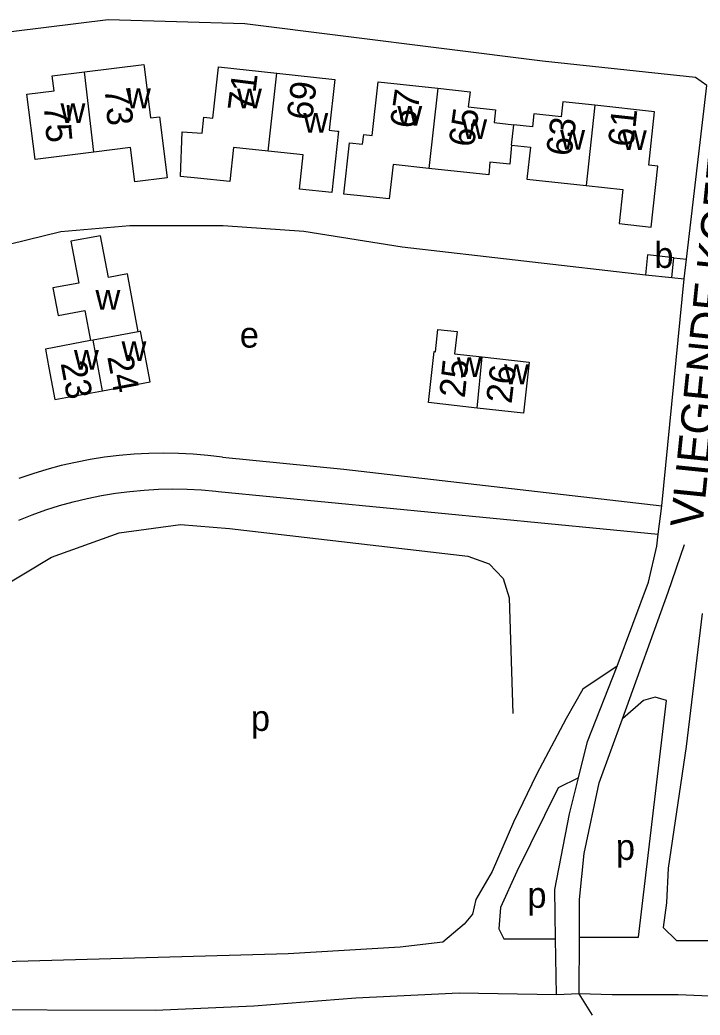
# Model space of a CAD drawing. Extents: x 159441 to 162086, y 388175 to 389787.
# Drawn here: x 161217.5 to 161323.2, y 388347.1 to 388501.8 of the extents above; entities that cross this region are included whole.
import ezdxf

# ---------------------------------------------------------------- set-up
doc = ezdxf.new("R2010")
doc.units = 0
for name, color, linetype in [('BLT_Basislijn', 7, 'Continuous'), ('BLT_Bebouwing', 7, 'Continuous'), ('BLT_Centroide', 7, 'Continuous'), ('BLT_Huisnummer', 7, 'Continuous'), ('BLT_Onderverdeling_panden', 7, 'Continuous'), ('BLT_Straatnaam', 7, 'Continuous'), ('BLT_Vlakafsluiter', 7, 'Continuous')]:
    doc.layers.add(name, color=color, linetype=linetype)

msp = doc.modelspace()

# ---------------------------------------------------------------- linework, layer by layer
at = {"layer": 'BLT_Basislijn'}
for p, q in [((161319.08, 388464.83), (161321.08, 388464.6)), ((161320.72, 388461.55), (161321.08, 388464.6)), ((161317.21, 388426.26), (161320.72, 388461.55)), ((161318.77, 388461.76), (161320.72, 388461.55)), ((161248.31, 388428.5), (161316.67, 388421.84)), ((161316.67, 388421.84), (161317.21, 388426.26)), ((161300.85, 388350.22), (161300.71, 388358.91)), ((161304.37, 388350.34), (161304.43, 388359.17))]:
    msp.add_line(p, q, dxfattribs=at)
for points in [[(161252.46, 388501.23), (161231.19, 388501.83), (161211.46, 388499.39)], [(161321.08, 388464.6), (161324.24, 388491.6), (161322.45, 388492.88), (161298.7, 388495.43), (161252.46, 388501.23)], [(161142.94, 388397.62), (161144.27, 388402.76), (161147.83, 388411.06), (161153.81, 388421.28), (161160.51, 388430.62), (161169.5, 388441.01), (161173, 388444.35), (161182.93, 388452.15), (161189.95, 388456.49), (161196.34, 388459.87), (161204.24, 388463.4), (161210.47, 388465.66), (161223.83, 388468.92), (161234.58, 388469.87), (161249.06, 388469.87), (161261.63, 388468.97), (161276.91, 388466.53), (161314.68, 388462.2)], [(161235.87, 388453.33), (161234.19, 388462.32), (161231.25, 388461.75), (161230.04, 388468.27), (161225.43, 388467.42), (161226.64, 388460.9), (161222.61, 388460.15), (161223.42, 388455.84), (161227.58, 388456.61), (161228.45, 388451.95)], [(161248.97, 388433.82), (161246.69, 388434.1), (161244.4, 388434.3), (161242.11, 388434.42), (161239.82, 388434.46), (161237.52, 388434.42), (161235.23, 388434.3), (161232.94, 388434.1), (161230.66, 388433.82), (161228.39, 388433.46), (161226.14, 388433.02), (161223.9, 388432.51), (161221.68, 388431.91), (161219.48, 388431.24), (161217.31, 388430.5)], [(161248.97, 388433.82), (161267.82, 388431.98), (161317.21, 388426.26)], [(161217.33, 388424.05), (161219.41, 388424.87), (161221.51, 388425.62), (161223.64, 388426.3), (161225.79, 388426.9), (161227.96, 388427.42), (161230.15, 388427.86), (161232.36, 388428.22), (161234.57, 388428.51), (161236.8, 388428.71), (161239.03, 388428.84), (161241.26, 388428.88), (161243.49, 388428.85), (161245.73, 388428.74), (161247.95, 388428.54), (161248.31, 388428.5)], [(161182.22, 388371.55), (161183.56, 388375.39), (161193.75, 388396.9), (161202.14, 388406.08), (161222.4, 388418.29), (161232.89, 388422.06), (161242.43, 388423.36), (161250.05, 388422.72), (161287.09, 388418.41), (161290.39, 388417.22), (161292.6, 388414.97), (161293.51, 388411.95), (161294.09, 388393.96)], [(161310.31, 388401.34), (161315.16, 388414.37), (161316.44, 388419.99), (161316.67, 388421.84)], [(161311.1, 388393.15), (161318.23, 388412.84), (161320.78, 388420.25)], [(161323.52, 388409.49), (161321.04, 388388.81), (161318.23, 388369.9), (161317.97, 388364.53), (161317.46, 388360.7), (161319.51, 388358.66), (161326.92, 388358.66), (161360.7, 388356.84)], [(161310.31, 388401.34), (161304.94, 388397.76), (161302.38, 388393.16), (161297.78, 388384.47), (161294.21, 388377.06), (161290.88, 388369.39), (161288.33, 388365.05), (161287.82, 388362.74), (161286.54, 388361.21), (161283.21, 388358.4), (161276.57, 388357.63), (161259.19, 388356.61), (161207.68, 388355.15)], [(161304.3, 388383.96), (161305.71, 388389.58), (161310.31, 388401.34)], [(161825.3, 388398.51), (161820.15, 388396.26), (161815.22, 388394.54), (161712.84, 388361.31), (161689.93, 388355.71), (161661.73, 388350.85), (161647.19, 388349.34), (161629.36, 388348.46), (161381.74, 388348.09), (161372.15, 388347.92), (161363.21, 388348.43), (161354.77, 388349.2), (161344.3, 388349.46), (161332.03, 388349.71), (161319.76, 388350.22), (161309.54, 388350.22), (161304.37, 388350.34)], [(161304.43, 388359.17), (161313.63, 388359.17), (161317.97, 388395.97), (161316.18, 388396.48), (161314.4, 388395.97), (161311.1, 388393.15)], [(161304.43, 388359.17), (161304.43, 388365.05), (161305.19, 388372.2), (161307.49, 388383.19), (161311.1, 388393.15)], [(161304.3, 388383.96), (161301.11, 388382.42), (161294.72, 388369.39), (161292.16, 388363.77), (161291.9, 388360.45), (161292.67, 388358.91), (161300.71, 388358.91)], [(161300.71, 388358.91), (161300.59, 388366.58), (161302.89, 388378.34), (161304.3, 388383.96)], [(161300.85, 388350.22), (161285.77, 388350.48), (161269.67, 388349.71), (161253.82, 388348.43), (161238.49, 388347.75), (161137.94, 388348.07), (161112.58, 388351.71), (161072.99, 388353.31), (161051.74, 388353.47)]]:
    msp.add_lwpolyline(points, dxfattribs=at)
at = {"layer": 'BLT_Bebouwing'}
for p, q in [((161248.33, 388494.51), (161257.39, 388493.53)), ((161282.15, 388488.86), (161282.16, 388488.86)), ((161306.6, 388486.18), (161306.59, 388486.18)), ((161318.77, 388461.76), (161319.08, 388464.83)), ((161314.68, 388462.2), (161318.77, 388461.76))]:
    msp.add_line(p, q, dxfattribs=at)
for points in [[(161228.99, 388481.26), (161219.86, 388480.13), (161218.57, 388490.27), (161222.82, 388490.79), (161222.53, 388493.12), (161227.53, 388493.74)], [(161227.53, 388493.74), (161236.76, 388494.89), (161236.81, 388494.6), (161237.8, 388486.58), (161239.19, 388486.76), (161240.36, 388477.28), (161235.35, 388476.66), (161234.69, 388481.97), (161228.99, 388481.26)], [(161256.08, 388481.4), (161250.67, 388481.99), (161250.09, 388476.68), (161245.07, 388477.22), (161242.44, 388477.49), (161242.7, 388484.42), (161245.83, 388484.19), (161246.09, 388486.7), (161247.49, 388486.55), (161248.35, 388494.5), (161248.33, 388494.51)], [(161257.39, 388493.53), (161266.4, 388492.56), (161265.55, 388484.66), (161266.8, 388484.52), (161266.97, 388484.5), (161265.94, 388474.96), (161260.92, 388475.5), (161261.49, 388480.82), (161256.08, 388481.4)], [(161281.03, 388478.74), (161275.48, 388479.36), (161274.89, 388473.99), (161269.9, 388474.54), (161267.85, 388474.74), (161268.7, 388482.7), (161270.75, 388482.48), (161270.95, 388484.01), (161272.24, 388483.86), (161273.17, 388492.2)], [(161273.17, 388492.2), (161282.41, 388491.2)], [(161282.41, 388491.2), (161287.43, 388490.65), (161287.13, 388488.31), (161291.4, 388487.84), (161291.18, 388485.85), (161294.23, 388485.52)], [(161306.85, 388488.56), (161301.84, 388489.11), (161301.57, 388486.74), (161297.36, 388487.2), (161297.15, 388485.21), (161294.23, 388485.52)], [(161305.47, 388476.08), (161311.16, 388475.47), (161310.58, 388470.14), (161315.58, 388469.6), (161316.6, 388479.1), (161315.2, 388479.25), (161316.11, 388487.55)], [(161316.11, 388487.55), (161306.85, 388488.56)], [(161293.88, 388482.34), (161293.62, 388479.4), (161290.53, 388479.7), (161290.33, 388477.71), (161281.03, 388478.74)], [(161293.88, 388482.34), (161296.81, 388482.03), (161296.27, 388477.07), (161305.47, 388476.08)], [(161319.08, 388464.83), (161315.03, 388465.27), (161314.68, 388462.2)], [(161230.33, 388444.16), (161237.72, 388445.54), (161236.8, 388450.46), (161236.25, 388453.4), (161235.87, 388453.33)], [(161288.54, 388441.46), (161280.98, 388442.3), (161281.86, 388450.25), (161282.06, 388450.23), (161282.44, 388453.7), (161285.42, 388453.38), (161285.04, 388449.9), (161289.32, 388449.43)], [(161228.45, 388451.95), (161221.46, 388450.64), (161222.01, 388447.7), (161222.93, 388442.78), (161230.33, 388444.16)], [(161289.32, 388449.43), (161296.64, 388448.62), (161295.76, 388440.67), (161288.54, 388441.46)]]:
    msp.add_lwpolyline(points, dxfattribs=at)
at = {"layer": 'BLT_Onderverdeling_panden'}
for p, q in [((161228.99, 388481.26), (161227.53, 388493.74)), ((161256.08, 388481.4), (161257.39, 388493.53)), ((161282.41, 388491.2), (161281.03, 388478.74)), ((161306.85, 388488.56), (161305.47, 388476.08)), ((161293.88, 388482.34), (161294.23, 388485.52)), ((161235.87, 388453.33), (161228.86, 388452.03)), ((161228.86, 388452.03), (161228.45, 388451.95)), ((161230.33, 388444.16), (161228.86, 388452.03)), ((161288.54, 388441.46), (161289.32, 388449.43))]:
    msp.add_line(p, q, dxfattribs=at)
at = {"layer": 'BLT_Vlakafsluiter'}
for points in [[(161304.37, 388350.34), (161300.85, 388350.22)], [(161306.45, 388347.06), (161304.37, 388350.34)]]:
    msp.add_lwpolyline(points, dxfattribs=at)

# ---------------------------------------------------------------- texts
at = {"layer": 'BLT_Centroide'}
for s, p in [('w', (161233.97, 388488.09)), ('w', (161251.23, 388488.06)), ('w', (161223.8, 388485.77)), ('w', (161261.53, 388484.27)), ('w', (161276.14, 388485.39)), ('w', (161286.22, 388483.28)), ('w', (161301.44, 388481.62)), ('w', (161311.03, 388481.59)), ('b', (161316.07, 388463.26)), ('w', (161229.23, 388456.74)), ('e', (161251.66, 388450.86)), ('w', (161233.28, 388448.78)), ('w', (161225.89, 388447.41)), ('w', (161285.39, 388446.3)), ('w', (161292.72, 388445.17)), ('p', (161253.38, 388391.25)), ('p', (161310.09, 388371.19)), ('p', (161296.34, 388363.74))]:
    msp.add_text(s, height=4, dxfattribs=at).set_placement(p)
at = {"layer": 'BLT_Huisnummer'}
for s, rotation, p in [('71', 82.8249, (161253.71, 388487.43)), ('69', 82.8249, (161262.89, 388486.11)), ('73', 274.908, (161230.64, 388491.17)), ('67', 81.8965, (161278.91, 388484.8)), ('75', 274.908, (161221.18, 388488.53)), ('65', 81.8965, (161288.02, 388481.91)), ('61', 83.8965, (161312.81, 388481.95)), ('63', 81.8965, (161303.15, 388480.48)), ('23', 280.5915, (161223.8, 388448.44)), ('24', 280.5915, (161231.05, 388449.45)), ('25', 84.2538, (161286.61, 388442.94)), ('26', 83.2538, (161293.88, 388442.04))]:
    msp.add_text(s, height=4, rotation=rotation, dxfattribs=at).set_placement(p)
at = {"layer": 'BLT_Straatnaam'}
msp.add_text('VLIEGENDE KOFFER', height=5, rotation=84.1488, dxfattribs=at).set_placement((161323.51, 388422.69))

doc.saveas('drawing.dxf')
